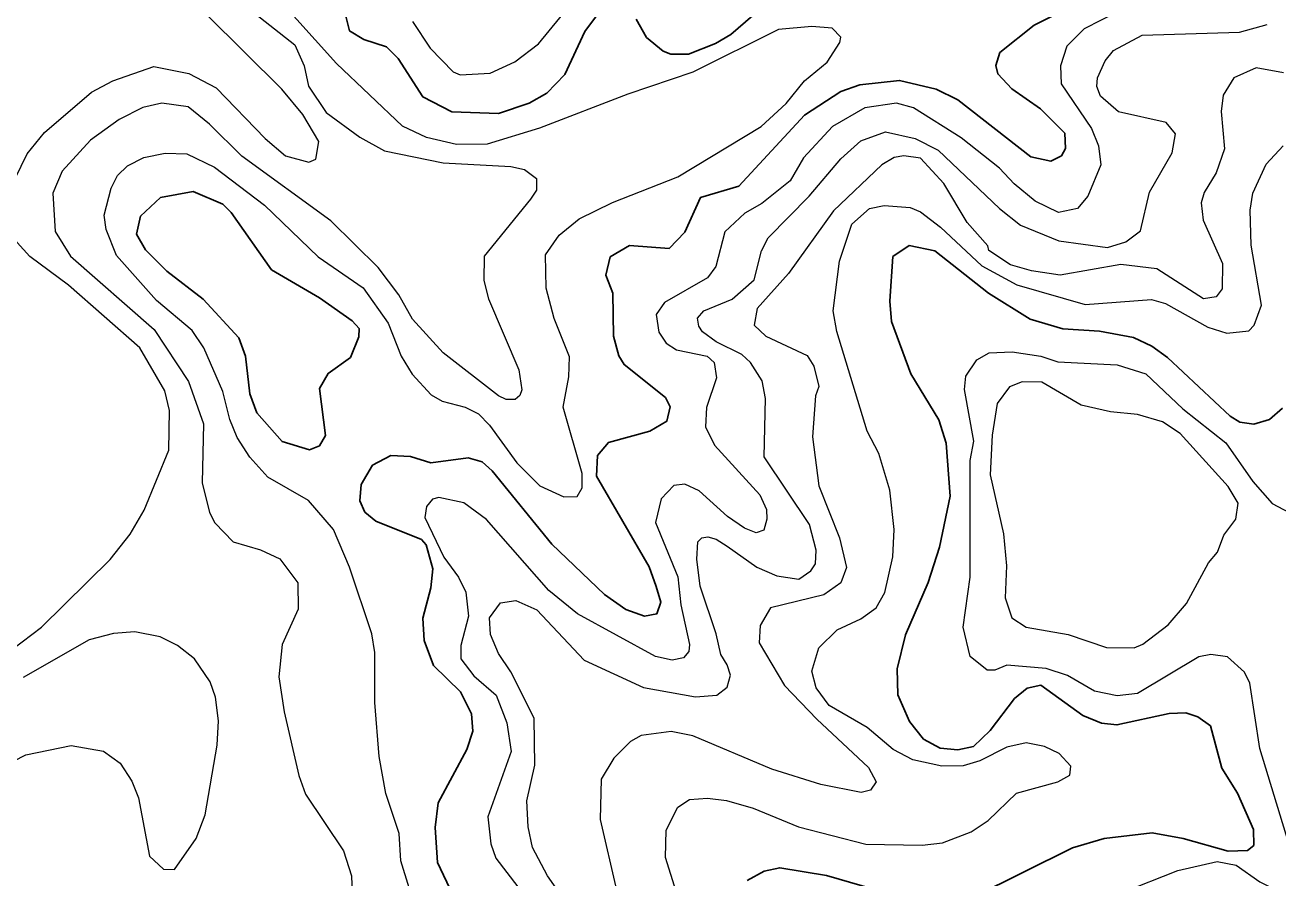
# Model space of a CAD drawing. Extents: x 673.6 to 698.9, y 7012 to 7040.1.
# Drawn here: x 680.929 to 682.378, y 7015.642 to 7016.628 of the extents above; entities that cross this region are included whole.
import ezdxf

# ---------------------------------------------------------------- set-up
doc = ezdxf.new("R2010")
doc.units = 0
doc.header["$LTSCALE"] = 0.032
doc.layers.add('1', color=7, linetype='Continuous', lineweight=25)
doc.layers.add('2', color=7, linetype='Continuous', lineweight=13)

msp = doc.modelspace()

# ---------------------------------------------------------------- linework, layer by layer
at = {"layer": '1'}
for points in [[(681.636, 7016.6348), (681.6483, 7016.6138), (681.6675, 7016.5978), (681.6762, 7016.5945), (681.6967, 7016.5945), (681.7279, 7016.6066), (681.7458, 7016.6173), (681.8024, 7016.6666)], [(682.154, 7016.6564), (682.0965, 7016.6281), (682.0566, 7016.5963), (682.0522, 7016.5813), (682.0544, 7016.5715), (682.0708, 7016.5544), (682.1038, 7016.5314), (682.1321, 7016.5029), (682.1326, 7016.4855), (682.1282, 7016.477), (682.1159, 7016.4705), (682.0925, 7016.4757), (682.008, 7016.5416), (681.983, 7016.5539), (681.9408, 7016.564), (681.8947, 7016.5591), (681.8727, 7016.5514), (681.831, 7016.5237), (681.7548, 7016.4418), (681.7105, 7016.4285), (681.6923, 7016.3885), (681.6743, 7016.3696), (681.6285, 7016.3732), (681.6061, 7016.36), (681.6011, 7016.3389), (681.6092, 7016.3181), (681.6101, 7016.2681), (681.616, 7016.2457), (681.6223, 7016.2355), (681.67, 7016.1973), (681.6756, 7016.1865), (681.6716, 7016.1699), (681.652, 7016.1586), (681.604, 7016.1454), (681.5914, 7016.1302), (681.5904, 7016.1065), (681.6513, 7016.0015), (681.6593, 7015.9789), (681.6646, 7015.9605), (681.6599, 7015.9471), (681.6459, 7015.9446), (681.6241, 7015.9523), (681.5997, 7015.9697), (681.5388, 7016.0279), (681.4697, 7016.1126), (681.458, 7016.123), (681.442, 7016.1275), (681.3985, 7016.1219), (681.375, 7016.1293)], [(681.298, 7016.6478), (681.3047, 7016.6214), (681.3211, 7016.6115), (681.3474, 7016.6031), (681.361, 7016.5894), (681.3894, 7016.5449), (681.4228, 7016.5279), (681.4768, 7016.5257), (681.5126, 7016.5376), (681.5327, 7016.5493), (681.5535, 7016.571), (681.5769, 7016.6207), (681.5925, 7016.6417)], [(682.1774, 7015.6873), (682.2329, 7015.6937), (682.2688, 7015.6873), (682.321, 7015.6728), (682.3432, 7015.6734), (682.3506, 7015.6793), (682.35, 7015.6976), (682.3315, 7015.7397), (682.3135, 7015.7686), (682.3003, 7015.8175), (682.2859, 7015.8281), (682.2719, 7015.8326), (682.2526, 7015.8318), (682.1922, 7015.8187), (682.1742, 7015.8207), (682.1529, 7015.8296), (682.104, 7015.8645), (682.0883, 7015.8612), (682.0739, 7015.8493), (682.0457, 7015.8123), (682.0262, 7015.7939), (682.0081, 7015.79), (681.9877, 7015.7918), (681.9684, 7015.8023), (681.9521, 7015.8225), (681.9388, 7015.8536), (681.9381, 7015.8836), (681.9477, 7015.9227), (681.9739, 7015.9835), (681.987, 7016.0241), (681.9994, 7016.0833), (681.9947, 7016.1445), (681.9862, 7016.1715), (681.9539, 7016.2246), (681.9316, 7016.2854), (681.9297, 7016.3087), (681.9329, 7016.3603), (681.952, 7016.3731), (681.9816, 7016.367), (682.0438, 7016.3179), (682.092, 7016.2878), (682.1295, 7016.2766), (682.1721, 7016.2739), (682.2112, 7016.2666), (682.2326, 7016.2568), (682.2508, 7016.2437), (682.323, 7016.1756), (682.3344, 7016.1687), (682.3505, 7016.1665), (682.3685, 7016.1721), (682.3838, 7016.1849)], [(681.375, 7016.1293), (681.3524, 7016.1301), (681.3312, 7016.119), (681.3183, 7016.0968), (681.3167, 7016.0777), (681.3222, 7016.0647)], [(681.3222, 7016.0647), (681.3351, 7016.0544), (681.3878, 7016.0331), (681.3934, 7016.0268), (681.4009, 7015.9993), (681.3988, 7015.9773), (681.3894, 7015.942), (681.3911, 7015.9165), (681.4016, 7015.8873), (681.4331, 7015.857), (681.4456, 7015.8314), (681.4472, 7015.8116), (681.4405, 7015.7904), (681.4071, 7015.7286), (681.4038, 7015.6999), (681.4064, 7015.6597), (681.4243, 7015.6221)], [(681.8562, 7015.6445), (681.9506, 7015.6173), (682.0065, 7015.6157), (682.0267, 7015.62), (682.1409, 7015.6765), (682.1774, 7015.6873)], [(681.7646, 7015.6386), (681.7842, 7015.6494), (681.8023, 7015.6535), (681.8562, 7015.6445)]]:
    msp.add_lwpolyline(points, dxfattribs=at)
msp.add_lwpolyline([(681.27, 7016.3126), (681.2145, 7016.3449), (681.1677, 7016.4114), (681.158, 7016.421), (681.1237, 7016.4356), (681.0861, 7016.4285), (681.0628, 7016.4069), (681.0581, 7016.3862), (681.0686, 7016.3681), (681.0934, 7016.3435), (681.1355, 7016.3112), (681.1768, 7016.2665), (681.1843, 7016.2451), (681.1892, 7016.2017), (681.1975, 7016.1798), (681.2266, 7016.1465), (681.2583, 7016.1369), (681.27, 7016.1414), (681.2767, 7016.1534), (681.2701, 7016.2076), (681.2798, 7016.2253), (681.3056, 7016.2438), (681.3156, 7016.2677), (681.3157, 7016.2772), (681.3076, 7016.2862)], close=True, dxfattribs=at)
at = {"layer": '2'}
for points in [[(681.547, 7016.3851), (681.5703, 7016.404), (681.6088, 7016.4227), (681.6843, 7016.4524), (681.7809, 7016.5107), (681.8095, 7016.5374), (681.8308, 7016.5637), (681.857, 7016.5851), (681.8718, 7016.6078), (681.8727, 7016.614), (681.863, 7016.6246), (681.8393, 7016.6265), (681.8006, 7016.6231), (681.7016, 7016.5737), (681.6265, 7016.5483), (681.5245, 7016.5087), (681.4637, 7016.4903), (681.4285, 7016.4901), (681.3938, 7016.498), (681.3661, 7016.5113), (681.2895, 7016.5837), (681.2192, 7016.6623)], [(681.3774, 7016.6322), (681.3978, 7016.6012), (681.4244, 7016.5739), (681.4326, 7016.5706), (681.4673, 7016.5723), (681.4959, 7016.5857), (681.5231, 7016.6062), (681.5689, 7016.6626)], [(680.9351, 7016.3606), (680.9203, 7016.3765), (680.9099, 7016.3951), (680.9107, 7016.4355), (680.9317, 7016.4791), (680.9519, 7016.5039), (681.0063, 7016.5504), (681.0309, 7016.5637), (681.0782, 7016.5802), (681.1189, 7016.5721), (681.1505, 7016.5556), (681.2071, 7016.4968), (681.2305, 7016.4769), (681.2577, 7016.4694), (681.2657, 7016.473), (681.2691, 7016.4936), (681.2506, 7016.5248), (681.2265, 7016.5538), (681.1396, 7016.6399)], [(681.1837, 7016.6509), (681.2415, 7016.6054), (681.2521, 7016.5809), (681.2574, 7016.5573), (681.2775, 7016.5268), (681.3166, 7016.4983), (681.3451, 7016.4828), (681.4128, 7016.4687), (681.4913, 7016.4645), (681.507, 7016.4612), (681.5209, 7016.4505), (681.5209, 7016.4371), (681.514, 7016.4269), (681.4605, 7016.3607), (681.46, 7016.3327), (681.4653, 7016.3116), (681.5004, 7016.2293), (681.5039, 7016.2064), (681.5016, 7016.1995), (681.4961, 7016.1952), (681.4859, 7016.1951), (681.477, 7016.1991), (681.4128, 7016.2492), (681.3774, 7016.2878), (681.3616, 7016.3161), (681.3376, 7016.3476), (681.283, 7016.4017), (681.18, 7016.4765), (681.1429, 7016.5133), (681.1179, 7016.5335), (681.0877, 7016.5377), (681.0657, 7016.5326), (681.0383, 7016.5187)], [(682.1935, 7016.6437), (682.1544, 7016.6238), (682.1343, 7016.6038), (682.1271, 7016.5811), (682.1278, 7016.5601), (682.1627, 7016.5086), (682.1709, 7016.4883), (682.1737, 7016.4666), (682.1585, 7016.4303), (682.1466, 7016.416), (682.1248, 7016.4112), (682.0976, 7016.4246), (682.0732, 7016.4443), (682.0565, 7016.4627), (682.012, 7016.4975), (681.9569, 7016.5322), (681.9371, 7016.5377), (681.9006, 7016.5325), (681.8634, 7016.5108), (681.8296, 7016.4744), (681.8144, 7016.4479), (681.7815, 7016.4216), (681.7618, 7016.4104), (681.7388, 7016.3889), (681.7283, 7016.3488), (681.7188, 7016.3358), (681.6691, 7016.3074), (681.6594, 7016.2933)], [(681.8366, 7016.0504), (681.7843, 7016.1289), (681.7858, 7016.1962), (681.782, 7016.2168), (681.7683, 7016.238), (681.7585, 7016.2471), (681.7285, 7016.2619), (681.7128, 7016.2732), (681.7086, 7016.2799), (681.7071, 7016.2891), (681.7144, 7016.2976), (681.7473, 7016.3109), (681.7725, 7016.3336), (681.7811, 7016.3671), (681.7888, 7016.3819), (681.8363, 7016.4303), (681.873, 7016.4735), (681.896, 7016.4941), (681.9244, 7016.5045), (681.9589, 7016.497), (681.9853, 7016.4834), (682.0562, 7016.416), (682.0808, 7016.3968), (682.1249, 7016.3786), (682.1811, 7016.371), (682.2026, 7016.3772), (682.2193, 7016.3903), (682.2299, 7016.4348), (682.2559, 7016.4802), (682.2601, 7016.5024), (682.2492, 7016.5154), (682.1939, 7016.5278), (682.1732, 7016.5457), (682.1689, 7016.5572), (682.1696, 7016.567), (682.1786, 7016.5867), (682.1881, 7016.5988), (682.2215, 7016.6166), (682.3339, 7016.6199), (682.3661, 7016.6289)], [(682.3849, 7016.5728), (682.3532, 7016.5788), (682.3273, 7016.5669), (682.315, 7016.5472), (682.3127, 7016.5282), (682.3167, 7016.4851), (682.3069, 7016.4573), (682.2931, 7016.4344), (682.2897, 7016.4226), (682.292, 7016.4023), (682.3141, 7016.3523), (682.314, 7016.3229), (682.307, 7016.3136), (682.2924, 7016.3116), (682.2382, 7016.3461), (682.1967, 7016.3511), (682.1264, 7016.3389), (682.0932, 7016.3437), (682.069, 7016.3509), (682.0442, 7016.3674), (682.0427, 7016.3727), (682.019, 7016.3999), (681.9918, 7016.445), (681.965, 7016.4743), (681.9459, 7016.477), (681.9345, 7016.475), (681.9201, 7016.4664), (681.8644, 7016.4133), (681.8124, 7016.3408), (681.7761, 7016.3002), (681.7728, 7016.2809), (681.7863, 7016.2682), (681.8339, 7016.2458), (681.8417, 7016.2336), (681.8474, 7016.21), (681.8435, 7016.1991), (681.8402, 7016.1518), (681.8473, 7016.0951), (681.8712, 7016.0351), (681.8794, 7016.0007), (681.8728, 7015.9831), (681.8533, 7015.9691), (681.7915, 7015.954), (681.7794, 7015.9336), (681.7785, 7015.9136), (681.8078, 7015.8641), (681.845, 7015.8254), (681.9047, 7015.7696), (681.9139, 7015.7528), (681.907, 7015.7434), (681.8964, 7015.7407), (681.8497, 7015.7497), (681.7932, 7015.7675)], [(681.0383, 7016.5187), (681.0052, 7016.4949), (680.9725, 7016.4591), (680.9616, 7016.4338), (680.9643, 7016.3892), (680.9818, 7016.3609)], [(681.3736, 7015.6302), (681.3639, 7015.6616), (681.3619, 7015.693), (681.3466, 7015.7392), (681.3388, 7015.7821), (681.334, 7015.8447), (681.3339, 7015.9023), (681.3303, 7015.9242), (681.3046, 7016.0012), (681.2862, 7016.0446), (681.2574, 7016.0783), (681.2101, 7016.1053), (681.1893, 7016.1284), (681.1749, 7016.1509), (681.1661, 7016.172), (681.158, 7016.2042), (681.1361, 7016.2547), (681.1227, 7016.2747), (681.0814, 7016.3095), (681.0352, 7016.3617), (681.0233, 7016.3917), (681.0209, 7016.4084), (681.0291, 7016.4396), (681.0363, 7016.4542), (681.0477, 7016.4651), (681.0667, 7016.4748), (681.0916, 7016.4801), (681.1166, 7016.4793), (681.1485, 7016.4636), (681.2063, 7016.4197), (681.2685, 7016.3599), (681.3204, 7016.3243), (681.3492, 7016.2835), (681.3642, 7016.2451), (681.377, 7016.2242), (681.3991, 7016.2004), (681.4118, 7016.1931), (681.4383, 7016.1861), (681.4539, 7016.1784), (681.4666, 7016.1653), (681.4983, 7016.1217), (681.5246, 7016.0953), (681.5525, 7016.0825), (681.568, 7016.0829), (681.5738, 7016.0927), (681.5737, 7016.1094), (681.5517, 7016.1861), (681.5583, 7016.2212)], [(682.0144, 7015.7715), (681.9897, 7015.771), (681.956, 7015.7782), (681.9334, 7015.7902), (681.9033, 7015.8158), (681.8593, 7015.8413), (681.8442, 7015.8615), (681.8394, 7015.8809), (681.8474, 7015.9079), (681.8686, 7015.9286), (681.8959, 7015.9413), (681.9138, 7015.954), (681.9239, 7015.9719), (681.9329, 7016.0131), (681.9346, 7016.0446), (681.9294, 7016.0902), (681.9168, 7016.1327), (681.9034, 7016.1584), (681.8684, 7016.2736), (681.864, 7016.2974), (681.8713, 7016.355), (681.8854, 7016.398), (681.9062, 7016.416), (681.9229, 7016.4194), (681.9532, 7016.417), (681.965, 7016.4119), (681.9883, 7016.3945), (682.0358, 7016.3497), (682.0765, 7016.3275), (682.1553, 7016.305), (682.2321, 7016.3108), (682.2483, 7016.3061), (682.2974, 7016.2787), (682.3193, 7016.2716), (682.3448, 7016.2743), (682.351, 7016.2812), (682.3593, 7016.304), (682.3475, 7016.3735), (682.3464, 7016.4141), (682.3495, 7016.4338), (682.3647, 7016.4673), (682.3844, 7016.4886)], [(681.5583, 7016.2212), (681.5592, 7016.2444), (681.5413, 7016.2889), (681.532, 7016.3237), (681.5313, 7016.3623), (681.547, 7016.3851)], [(681.0955, 7016.1364), (681.0965, 7016.1823), (681.091, 7016.2051), (681.0621, 7016.2548), (680.9796, 7016.3273), (680.9351, 7016.3606)], [(680.9818, 7016.3609), (681.0788, 7016.276), (681.1185, 7016.216), (681.1357, 7016.167), (681.1343, 7016.0986), (681.1426, 7016.0644), (681.149, 7016.0525), (681.1701, 7016.0304), (681.2018, 7016.0211), (681.2239, 7016.0106), (681.245, 7015.9829), (681.2451, 7015.9527), (681.2268, 7015.9115), (681.223, 7015.8742), (681.2289, 7015.8338), (681.246, 7015.76), (681.2538, 7015.7386), (681.2977, 7015.6732), (681.3068, 7015.644), (681.3083, 7015.602)], [(681.6594, 7016.2933), (681.6624, 7016.2728), (681.6707, 7016.2602), (681.6827, 7016.2524), (681.7182, 7016.2452), (681.7265, 7016.2378)], [(682.3977, 7015.66), (682.3574, 7015.7915), (682.3458, 7015.867), (682.3396, 7015.8795), (682.3201, 7015.8973), (682.3007, 7015.9001), (682.2868, 7015.8974), (682.216, 7015.8549), (682.1924, 7015.8523), (682.1662, 7015.8579), (682.1349, 7015.8758), (682.1103, 7015.8839), (682.0648, 7015.8877), (682.0508, 7015.8821), (682.0423, 7015.8821), (682.0225, 7015.8979), (682.0143, 7015.9318), (682.0225, 7015.9897), (682.0225, 7016.1246), (682.0266, 7016.1468), (682.0159, 7016.2066), (682.0176, 7016.2221), (682.03, 7016.241), (682.0446, 7016.249), (682.0709, 7016.2501), (682.1041, 7016.2453), (682.1239, 7016.2385), (682.1925, 7016.2352), (682.2257, 7016.2249), (682.2685, 7016.1841), (682.3183, 7016.1448), (682.3492, 7016.1003), (682.3719, 7016.0748), (682.3914, 7016.0642)], [(681.7265, 7016.2378), (681.729, 7016.2202), (681.7176, 7016.1857), (681.7162, 7016.1633), (681.7266, 7016.1424), (681.7792, 7016.0849), (681.7868, 7016.0677), (681.7874, 7016.0567), (681.7839, 7016.044), (681.775, 7016.0407), (681.7614, 7016.0461), (681.7418, 7016.0599), (681.7089, 7016.0896), (681.6925, 7016.0971), (681.6799, 7016.0956), (681.6652, 7016.08), (681.6586, 7016.0529), (681.6842, 7015.9898), (681.6877, 7015.9576), (681.6978, 7015.9118), (681.6971, 7015.9034), (681.6911, 7015.8961), (681.6779, 7015.8935), (681.6586, 7015.8979), (681.5683, 7015.9471), (681.5352, 7015.974), (681.4629, 7016.0561), (681.4369, 7016.0756), (681.408, 7016.0816), (681.4008, 7016.0796), (681.3936, 7016.0712), (681.3919, 7016.0585), (681.4136, 7016.0125), (681.4307, 7015.9897), (681.439, 7015.9723), (681.4424, 7015.9445), (681.4335, 7015.9106), (681.4335, 7015.8951), (681.4483, 7015.8754), (681.4742, 7015.8532), (681.4867, 7015.8211), (681.4917, 7015.7878), (681.4648, 7015.7122), (681.468, 7015.6811), (681.4738, 7015.6647), (681.5373, 7015.5817)], [(680.9147, 7015.9063), (680.9486, 7015.9319), (681.028, 7016.0101), (681.0508, 7016.0391), (681.0673, 7016.0671), (681.0955, 7016.1364)], [(681.7987, 7015.991), (681.8242, 7015.9873), (681.8382, 7015.9968), (681.8436, 7016.0051), (681.8443, 7016.0208), (681.8366, 7016.0504)], [(681.5872, 7015.5677), (681.5336, 7015.6442), (681.5163, 7015.6769), (681.5113, 7015.7007), (681.5098, 7015.7307), (681.5189, 7015.7722), (681.5182, 7015.8265), (681.4911, 7015.88), (681.4771, 7015.9013), (681.4678, 7015.9234), (681.4665, 7015.9427), (681.4793, 7015.9597), (681.4971, 7015.9624), (681.5214, 7015.9518), (681.5761, 7015.8937), (681.6448, 7015.8618), (681.7048, 7015.8512), (681.7293, 7015.853), (681.7414, 7015.8623), (681.7451, 7015.8763), (681.7413, 7015.8883), (681.7339, 7015.9002), (681.7287, 7015.924), (681.7103, 7015.9793), (681.7063, 7016.0104), (681.7073, 7016.0305), (681.7123, 7016.035), (681.7189, 7016.0362), (681.7287, 7016.0335), (681.7416, 7016.0255), (681.7757, 7016.0012), (681.7987, 7015.991)], [(680.8715, 7015.7539), (680.9304, 7015.7841), (680.9829, 7015.7948), (681.02, 7015.7882), (681.0395, 7015.7743), (681.0529, 7015.7537), (681.0607, 7015.7342), (681.0735, 7015.667), (681.0895, 7015.6519), (681.1023, 7015.6513), (681.1273, 7015.6874), (681.1376, 7015.7146), (681.1516, 7015.7952), (681.1531, 7015.8235), (681.1498, 7015.8507), (681.1434, 7015.8685), (681.1252, 7015.8951), (681.1058, 7015.9107), (681.0857, 7015.9205), (681.0562, 7015.9263), (681.0315, 7015.9246), (681.0036, 7015.9172), (680.9274, 7015.8735)], [(681.7932, 7015.7675), (681.7016, 7015.8062), (681.6766, 7015.8112), (681.642, 7015.8064), (681.6295, 7015.7995), (681.6103, 7015.7803)], [(682.1255, 7015.7856), (682.1084, 7015.7936), (682.0874, 7015.798), (682.0647, 7015.7929), (682.0336, 7015.7772), (682.0144, 7015.7715)], [(681.6823, 7015.6259), (681.67, 7015.6654), (681.671, 7015.6968), (681.6845, 7015.7236), (681.6979, 7015.7324), (681.7185, 7015.734), (681.7406, 7015.7314), (681.7714, 7015.7224), (681.8241, 7015.7007), (681.9019, 7015.6808), (681.9671, 7015.6797), (681.9905, 7015.6824), (682.0235, 7015.695), (682.0434, 7015.708), (682.0761, 7015.7396), (682.1237, 7015.7527), (682.1377, 7015.7606), (682.1388, 7015.7708), (682.1255, 7015.7856)], [(681.6103, 7015.7803), (681.5956, 7015.7561), (681.5945, 7015.7091), (681.6133, 7015.6276)], [(682.1983, 7015.6247), (682.2626, 7015.6502), (682.308, 7015.6606), (682.3302, 7015.6565), (682.3576, 7015.6372), (682.3826, 7015.6243)]]:
    msp.add_lwpolyline(points, dxfattribs=at)
msp.add_lwpolyline([(682.2653, 7016.1559), (682.2447, 7016.1694), (682.216, 7016.1775), (682.1848, 7016.1806), (682.1508, 7016.1886), (682.1054, 7016.2149), (682.0824, 7016.2156), (682.0678, 7016.2098), (682.0536, 7016.1906), (682.0479, 7016.1536), (682.0455, 7016.1079), (682.0611, 7016.0397), (682.0644, 7016.0026), (682.0629, 7015.9657), (682.0708, 7015.9425), (682.0871, 7015.9319), (682.1359, 7015.9234), (682.18, 7015.9083), (682.2121, 7015.9078), (682.2223, 7015.9121), (682.2515, 7015.9343), (682.2727, 7015.9592), (682.2979, 7016.006), (682.3085, 7016.0184), (682.316, 7016.0381), (682.3297, 7016.0567), (682.3323, 7016.0752), (682.321, 7016.0946)], close=True, dxfattribs=at)

doc.saveas('drawing.dxf')
